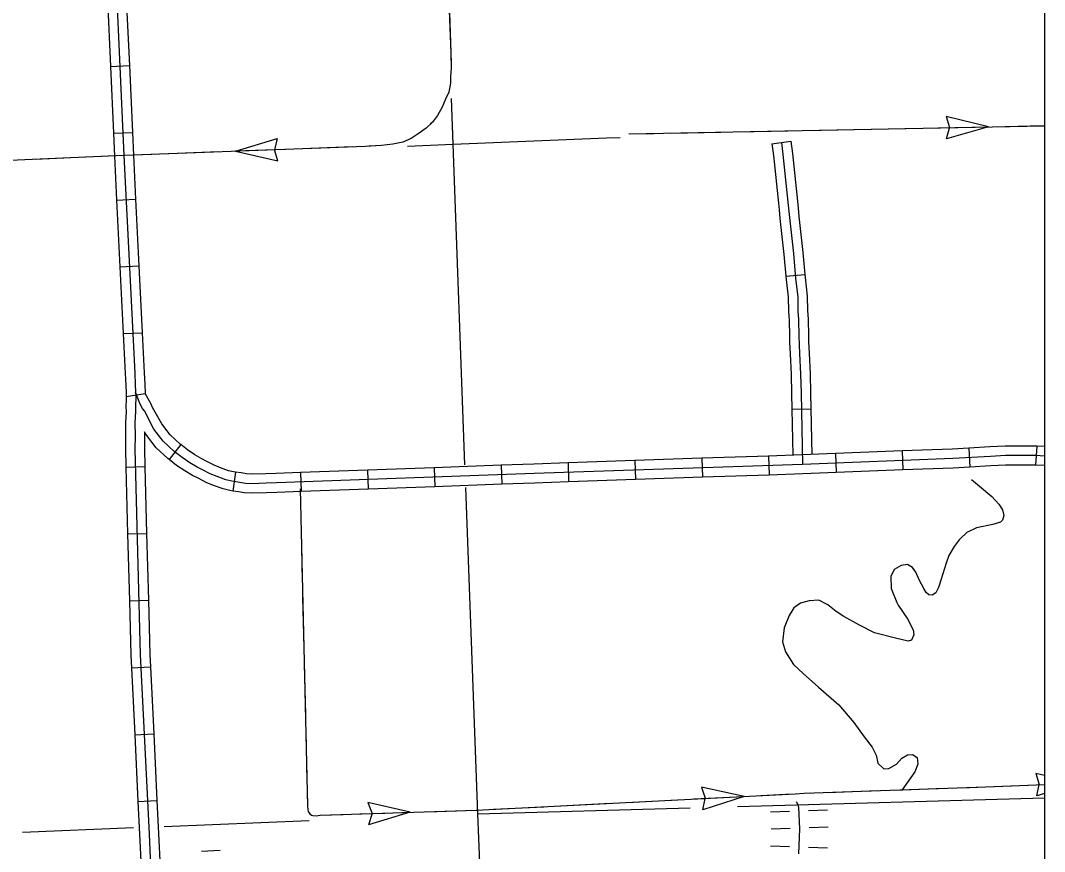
# Model space of a CAD drawing. Extents: x 1164457 to 1439835, y 1590918 to 1773502.
# Drawn here: x 1341737 to 1349820, y 1650790 to 1657351 of the extents above; entities that cross this region are included whole.
import ezdxf

# ---------------------------------------------------------------- set-up
doc = ezdxf.new("R2010")
doc.units = 0
for name, color, linetype in [('Level 29', 7, 'Continuous'), ('Level 32', 7, 'Continuous'), ('Level 35', 7, 'Continuous'), ('Level 43', 7, 'Continuous'), ('Level 45', 7, 'Continuous'), ('Level 5', 7, 'Continuous'), ('R_Draft', 7, 'Continuous')]:
    doc.layers.add(name, color=color, linetype=linetype)

msp = doc.modelspace()

# ---------------------------------------------------------------- linework, layer by layer
at = {"layer": 'Level 29'}
for p, q in [((1347807.6, 1651106.4), (1347657.7, 1651101.3)), ((1348107.5, 1651116.6), (1347957.6, 1651111.5)), ((1347812.7, 1650972), (1347662.8, 1650966.9)), ((1348112.6, 1650982.2), (1347962.6, 1650977.1)), ((1343164.5, 1650792.5), (1343314.2, 1650800.7)), ((1347807.2, 1650827.6), (1347657.3, 1650833.5)), ((1347807.2, 1650827.6), (1347657.3, 1650833.5)), ((1348107, 1650815.9), (1347957.1, 1650821.8)), ((1348107, 1650815.9), (1347957.1, 1650821.8))]:
    msp.add_line(p, q, dxfattribs=at)
msp.add_lwpolyline([(1347880.2, 1650773.2), (1347887.8, 1650970.1), (1347882.1, 1651138.7), (1347872.7, 1651164.4), (1347862.2, 1651181.5)], dxfattribs=at)
at = {"layer": 'Level 32'}
for p, q in [((1342446.2, 1656988.5), (1342596, 1656995.2)), ((1342469.9, 1656461), (1342619.7, 1656467.7)), ((1342495.4, 1655933.2), (1342645.2, 1655940.8)), ((1342521.9, 1655405.9), (1342671.7, 1655413.4)), ((1342548.4, 1654878.6), (1342698.2, 1654886.1)), ((1342572.3, 1654381.6), (1342721, 1654405.4)), ((1343002.5, 1654003), (1342909.7, 1653885.1)), ((1349222.8, 1653975.2), (1349231.5, 1653825.5)), ((1349759.9, 1653991), (1349749.6, 1653841.4)), ((1346586.5, 1653876.5), (1346591.6, 1653726.6)), ((1347114.2, 1653894.5), (1347119.3, 1653744.6)), ((1347641.9, 1653912.6), (1347647, 1653762.7)), ((1348169.2, 1653931.8), (1348175, 1653781.9)), ((1348696.8, 1653952.3), (1348702.6, 1653802.4)), ((1342568.9, 1653825.3), (1342718.9, 1653829.2)), ((1344475.6, 1653801.4), (1344481.1, 1653651.5)), ((1345003.3, 1653820.6), (1345008.8, 1653670.7)), ((1345530.9, 1653839.8), (1345536.4, 1653689.9)), ((1346058.8, 1653858.5), (1346063.9, 1653708.5)), ((1343434.7, 1653784.9), (1343413.6, 1653636.4)), ((1343948, 1653782.1), (1343953.5, 1653632.2)), ((1342582.7, 1653297.5), (1342732.7, 1653301.4)), ((1342596.5, 1652769.6), (1342746.5, 1652773.6)), ((1342612.7, 1652240.2), (1342762.5, 1652247.5)), ((1342638.4, 1651712.8), (1342788.3, 1651720.2)), ((1342664.2, 1651185.5), (1342814, 1651192.8))]:
    msp.add_line(p, q, dxfattribs=at)
for points in [[(1342463.5, 1658273.9), (1342552.9, 1656284.6), (1342639.1, 1654566.6), (1342642.2, 1654476.5), (1342645.3, 1654416.5), (1342647.4, 1654382.3), (1342643.9, 1654300.1), (1342645.3, 1654264.3), (1342640.2, 1654175.2), (1342641.2, 1654072.7), (1342640.2, 1653969.2), (1342682.7, 1652342.9), (1342751.8, 1650930.1), (1342790.6, 1650022.2), (1342808, 1649207.2), (1342880.9, 1647316.3), (1342893, 1647038.5), (1342939.6, 1645739.3)], [(1342422.5, 1657515.9), (1342446.2, 1656988.5)], [(1342572.3, 1657522.7), (1342596, 1656995.2)], [(1342446.2, 1656988.5), (1342469.9, 1656461)], [(1342596, 1656995.2), (1342619.7, 1656467.7)], [(1342469.9, 1656461), (1342478, 1656281), (1342495.4, 1655933.2)], [(1342619.7, 1656467.7), (1342627.8, 1656288.2), (1342645.2, 1655940.8)], [(1342495.4, 1655933.2), (1342521.9, 1655405.9)], [(1342645.2, 1655940.8), (1342671.7, 1655413.4)], [(1342671.7, 1655413.4), (1342698.2, 1654886.1)], [(1342521.9, 1655405.9), (1342548.4, 1654878.6)], [(1342548.4, 1654878.6), (1342564.2, 1654563.4), (1342567.3, 1654473.3), (1342570.5, 1654412.3), (1342572.3, 1654381.6), (1342571.3, 1654358.2)], [(1342698.2, 1654886.1), (1342714.1, 1654569.8), (1342717.2, 1654479.8), (1342721, 1654405.4)], [(1342571.3, 1654358.2), (1342568.8, 1654300.2), (1342570.3, 1654264.9), (1342565.1, 1654177), (1342566.2, 1654072.7), (1342565.2, 1653968.6), (1342568.9, 1653825.3)], [(1349820.2, 1653911.7), (1349752.5, 1653916.4), (1349625.4, 1653916.5), (1349511.4, 1653915.8), (1349392.6, 1653910), (1349095.4, 1653892.7), (1347908.9, 1653846.7), (1345790.8, 1653774.2), (1343757.5, 1653700.2), (1343675.7, 1653698), (1343564.9, 1653693.8), (1343512.1, 1653696.9), (1343468.1, 1653704.5), (1343404.7, 1653713.4), (1343357.9, 1653724.9), (1343288.6, 1653749.7), (1343234.8, 1653772.5), (1343172.7, 1653803.6), (1343131.3, 1653825.3), (1343073.3, 1653859.5), (1343012.2, 1653899.9), (1342949.1, 1653949.6), (1342863.7, 1654028.7), (1342789.2, 1654125.5), (1342714.7, 1654268.4), (1342701.2, 1654287.1), (1342681.6, 1654322.3), (1342645.3, 1654416.5)], [(1343002.5, 1654003), (1342997.9, 1654006.6), (1342919.3, 1654079.4), (1342852.7, 1654166), (1342780, 1654296.3), (1342764.6, 1654327.4), (1342721, 1654405.4)], [(1342715.9, 1654103.9), (1342716.2, 1654072.7), (1342715.2, 1653969.8), (1342718.9, 1653829.2)], [(1342909.7, 1653885.1), (1342900.4, 1653892.5), (1342808.1, 1653977.9), (1342725.7, 1654085), (1342715.9, 1654103.9)], [(1343434.7, 1653784.9), (1343418.9, 1653787.2), (1343379.6, 1653796.8), (1343315.9, 1653819.6), (1343266.2, 1653840.6), (1343206.9, 1653870.3), (1343167.8, 1653890.9), (1343113.1, 1653923.1), (1343056.2, 1653960.7), (1343002.5, 1654003)], [(1349222.8, 1653975.2), (1349091.7, 1653967.6), (1348696.8, 1653952.3)], [(1349759.9, 1653991), (1349755.1, 1653991.4), (1349625.2, 1653991.5), (1349509.4, 1653990.8), (1349388.6, 1653984.9), (1349222.8, 1653975.2)], [(1349820.2, 1653986.9), (1349759.9, 1653991)], [(1343413.6, 1653636.4), (1343390.4, 1653639.7), (1343336.3, 1653653), (1343261.3, 1653679.8), (1343203.3, 1653704.4), (1343138.5, 1653736.8), (1343094.8, 1653759.8), (1343033.6, 1653795.8), (1342968.3, 1653839), (1342909.7, 1653885.1)], [(1346586.5, 1653876.5), (1346058.8, 1653858.5)], [(1347114.2, 1653894.5), (1346586.5, 1653876.5)], [(1347641.9, 1653912.6), (1347114.2, 1653894.5)], [(1348169.2, 1653931.8), (1347906.1, 1653921.6), (1347641.9, 1653912.6)], [(1348696.8, 1653952.3), (1348169.2, 1653931.8)], [(1342568.9, 1653825.3), (1342582.7, 1653297.5)], [(1342718.9, 1653829.2), (1342732.7, 1653301.4)], [(1344475.6, 1653801.4), (1343948, 1653782.1)], [(1345003.3, 1653820.6), (1344475.6, 1653801.4)], [(1345530.9, 1653839.8), (1345003.3, 1653820.6)], [(1346058.8, 1653858.5), (1345788.1, 1653849.2), (1345530.9, 1653839.8)], [(1348702.6, 1653802.4), (1348175, 1653781.9)], [(1349231.5, 1653825.5), (1349099, 1653817.7), (1348702.6, 1653802.4)], [(1349749.9, 1653841.4), (1349625.6, 1653841.5), (1349513.4, 1653840.8), (1349396.6, 1653835.1), (1349231.5, 1653825.5)], [(1349820.2, 1653836.5), (1349749.6, 1653841.4)], [(1343948, 1653782.1), (1343755.1, 1653775.1), (1343673.3, 1653772.9), (1343565.7, 1653768.9), (1343520.7, 1653771.5), (1343479.7, 1653778.6), (1343434.7, 1653784.9)], [(1346591.6, 1653726.6), (1346063.9, 1653708.5)], [(1347119.3, 1653744.6), (1346591.6, 1653726.6)], [(1347647, 1653762.7), (1347119.3, 1653744.6)], [(1348175, 1653781.9), (1347911.6, 1653771.7), (1347647, 1653762.7)], [(1343953.5, 1653632.2), (1343759.9, 1653625.2), (1343678.1, 1653623), (1343564.1, 1653618.7), (1343503.6, 1653622.3), (1343456.5, 1653630.3), (1343413.6, 1653636.4)], [(1344481.1, 1653651.5), (1343953.5, 1653632.2)], [(1345008.8, 1653670.7), (1344481.1, 1653651.5)], [(1345536.4, 1653689.9), (1345008.8, 1653670.7)], [(1346063.9, 1653708.5), (1345793.4, 1653699.3), (1345536.4, 1653689.9)], [(1342582.7, 1653297.5), (1342596.5, 1652769.6)], [(1342732.7, 1653301.4), (1342746.5, 1652773.6)], [(1342596.5, 1652769.6), (1342607.8, 1652340.1), (1342612.7, 1652240.2)], [(1342746.5, 1652773.6), (1342757.7, 1652345.7), (1342762.5, 1652247.5)], [(1342612.7, 1652240.2), (1342638.4, 1651712.8)], [(1342762.5, 1652247.5), (1342788.3, 1651720.2)], [(1342638.4, 1651712.8), (1342664.2, 1651185.5)], [(1342788.3, 1651720.2), (1342814, 1651192.8)], [(1342664.2, 1651185.5), (1342676.9, 1650926.7), (1342688.3, 1650658.5)], [(1342814, 1651192.8), (1342826.7, 1650933.5), (1342838.2, 1650664.9)]]:
    msp.add_lwpolyline(points, dxfattribs=at)
at = {"layer": 'Level 35'}
msp.add_lwpolyline([(1349242.5, 1653728.1), (1349306, 1653673.9), (1349404, 1653592.2), (1349458.9, 1653531.6), (1349489.1, 1653486.9), (1349498.2, 1653443.1), (1349487.9, 1653407.5), (1349472.8, 1653390.6), (1349411.6, 1653371.6), (1349282.9, 1653345.3), (1349207.6, 1653309.5), (1349154.9, 1653259.8), (1349146.3, 1653251.4), (1349106.9, 1653198.2), (1349065.3, 1653127.9), (1349044.3, 1653065.6), (1349004.4, 1652939.2), (1348983.5, 1652873.9), (1348963.5, 1652831.8), (1348933.4, 1652814.2), (1348907.2, 1652818), (1348886.4, 1652834.1), (1348867.8, 1652867.3), (1348831.5, 1652935.9), (1348803.5, 1652996.8), (1348778.8, 1653031.7), (1348738.6, 1653056.9), (1348688, 1653047.4), (1348633.5, 1653015.7), (1348606.1, 1652961.1), (1348609.6, 1652867.9), (1348653.1, 1652755.5), (1348666, 1652736), (1348737.3, 1652627), (1348783.6, 1652539.8), (1348788.4, 1652500.9), (1348770.5, 1652458.9), (1348743.8, 1652451.6), (1348643.6, 1652475.8), (1348477.5, 1652518), (1348359.6, 1652577.6), (1348237.2, 1652646), (1348175.3, 1652685.2), (1348108.8, 1652737.2), (1348037.9, 1652774), (1347961.2, 1652768.3), (1347893, 1652750.9), (1347840.8, 1652713.3), (1347805.7, 1652653.3), (1347765.4, 1652555), (1347752.6, 1652446.9), (1347776.5, 1652366.7), (1347837.4, 1652266.2), (1347915.8, 1652195.6), (1348037.1, 1652088), (1348196.9, 1651947.1), (1348315.6, 1651810.2), (1348396.2, 1651695.6), (1348460.1, 1651614.3), (1348491.2, 1651551.5), (1348503.2, 1651488.8), (1348550.5, 1651441.9), (1348590.3, 1651444.8), (1348650.6, 1651480.9), (1348693.4, 1651528.2), (1348738.2, 1651552.4), (1348779, 1651556.4), (1348816.2, 1651533.1), (1348820.7, 1651480.1), (1348796.6, 1651419.7), (1348695.4, 1651277.9)], dxfattribs=at)
at = {"layer": 'Level 43'}
for p, q in [((1349377, 1656511.5), (1349043.8, 1656593.8)), ((1349043.8, 1656593.8), (1349069.2, 1656506)), ((1349377, 1656511.5), (1349047.3, 1656416.1)), ((1349047.3, 1656416.1), (1349069.2, 1656504.8)), ((1343434.3, 1656318.2), (1343762.1, 1656419.6)), ((1343762.1, 1656419.6), (1343741.9, 1656330.5)), ((1343434.3, 1656318.2), (1343768.9, 1656242.1)), ((1343768.9, 1656242.1), (1343741.9, 1656329.4)), ((1349820.2, 1651391.3), (1349751.4, 1651406.6)), ((1349751.4, 1651406.6), (1349778.8, 1651319.5)), ((1347448.6, 1651225.9), (1347113, 1651297.5)), ((1347113, 1651297.5), (1347141.1, 1651210.6)), ((1349759, 1651229.1), (1349778.9, 1651318.3)), ((1347448.6, 1651225.9), (1347122.1, 1651120.1)), ((1347122.1, 1651120.1), (1347141.2, 1651209.5)), ((1349820.2, 1651248.3), (1349759, 1651229.1)), ((1344477.5, 1651178.3), (1344513.8, 1651090.6)), ((1344811.7, 1651100.1), (1344477.5, 1651178.3)), ((1344811.7, 1651100.1), (1344483.2, 1651000.8)), ((1344513.8, 1651090.6), (1344483.2, 1651000.8))]:
    msp.add_line(p, q, dxfattribs=at)
for points in [[(1344953.8, 1661641.3), (1345135, 1657095.5), (1345136, 1656972), (1345132, 1656910.3), (1345130.2, 1656855), (1345117.7, 1656785.4), (1345092.8, 1656730.1), (1345066, 1656667.7), (1345028.6, 1656601.7), (1344988.3, 1656548.3), (1344939.6, 1656500.7), (1344884.2, 1656460.8), (1344820, 1656419.8), (1344755.8, 1656391.3), (1344675.7, 1656375.2), (1344586.3, 1656362.9), (1344460.5, 1656357.4), (1342552.9, 1656284.6), (1339908.8, 1656170.1)], [(1345122.3, 1657412.9), (1345135, 1657095.5), (1345135.6, 1657017.2)], [(1345131.2, 1656885.3), (1345130.2, 1656855), (1345117.7, 1656785.4), (1345092.8, 1656730.1), (1345066, 1656667.7), (1345028.6, 1656601.7), (1344988.3, 1656548.3), (1344971.4, 1656531.8)], [(1346539.6, 1656455.5), (1349820.2, 1656520.2)], [(1346539.6, 1656455.5), (1346737.5, 1656459.4)], [(1346869.5, 1656462), (1347265.4, 1656469.8)], [(1347397.4, 1656472.4), (1347793.3, 1656480.3)], [(1347925.3, 1656482.9), (1348321.2, 1656490.7)], [(1348453.2, 1656493.3), (1348849.1, 1656501.1)], [(1348981.1, 1656503.7), (1349377, 1656511.5)], [(1349509, 1656514.1), (1349706.9, 1656518)], [(1349706.9, 1656518), (1349820.2, 1656520.2)], [(1344867.9, 1656450.4), (1344820, 1656419.8), (1344755.8, 1656391.3), (1344675.7, 1656375.2), (1344586.3, 1656362.9), (1344489.5, 1656358.7)], [(1343104.5, 1656305.7), (1342906.6, 1656298.1)], [(1343302.3, 1656313.2), (1343104.5, 1656305.7)], [(1343830, 1656333.3), (1343434.3, 1656318.2)], [(1344357.6, 1656353.5), (1343961.9, 1656338.4)], [(1342247.2, 1656271.4), (1341851.6, 1656254.2)], [(1342477.9, 1656281.4), (1342379.1, 1656277.1)], [(1342774.7, 1656293.1), (1342627.8, 1656287.5)], [(1343943.8, 1653653.9), (1344002.8, 1651149), (1344006.1, 1651122), (1344008.9, 1651105.1), (1344021.7, 1651088.6), (1344034.2, 1651078.2), (1344044.4, 1651075.6), (1344071.5, 1651071.9), (1344103.3, 1651077.5), (1345332.9, 1651116.8), (1347852.2, 1651246.7), (1347922.3, 1651251.1), (1349357.9, 1651300.8), (1349820.2, 1651320.6)], [(1343951.6, 1653324), (1343960.9, 1652928.1)], [(1343964, 1652796.2), (1343973.3, 1652400.3)], [(1343976.4, 1652268.3), (1343985.8, 1651872.4)], [(1343988.9, 1651740.4), (1343998.2, 1651344.6)], [(1348635.5, 1651275.8), (1349031.3, 1651289.5)], [(1349163.2, 1651294.1), (1349357.9, 1651300.8), (1349558.9, 1651309.4)], [(1349690.8, 1651315.1), (1349820.2, 1651320.6)], [(1344001.3, 1651212.6), (1344002.8, 1651149), (1344006.1, 1651122), (1344008.9, 1651105.1), (1344021.7, 1651088.6), (1344034.2, 1651078.2), (1344044.4, 1651075.6), (1344071.5, 1651071.9), (1344103.3, 1651077.5), (1344284, 1651083.3)], [(1347053.1, 1651205.5), (1347448.6, 1651225.9)], [(1347580.4, 1651232.7), (1347778.2, 1651242.9)], [(1347778.2, 1651242.9), (1347852.2, 1651246.7), (1347922.3, 1651251.1), (1347975.9, 1651253)], [(1348107.8, 1651257.6), (1348503.6, 1651271.3)], [(1345471.2, 1651123.9), (1345866.7, 1651144.3)], [(1345998.5, 1651151.1), (1346394, 1651171.5)], [(1346525.8, 1651178.3), (1346921.3, 1651198.7)], [(1344415.9, 1651087.5), (1344613.8, 1651093.8)], [(1344613.8, 1651093.8), (1344811.7, 1651100.1)], [(1344943.6, 1651104.3), (1345332.9, 1651116.8), (1345339.4, 1651117.1)]]:
    msp.add_lwpolyline(points, dxfattribs=at)
at = {"layer": 'Level 45'}
for p, q in [((1347668.4, 1656377.9), (1347817, 1656398.1)), ((1347778.6, 1655331.3), (1347928.1, 1655344.5)), ((1347825.9, 1654282.2), (1347975.9, 1654285))]:
    msp.add_line(p, q, dxfattribs=at)
for points in [[(1347668.4, 1656377.9), (1347681.1, 1656284.2), (1347720.5, 1655909.6), (1347725.2, 1655856.6)], [(1347742.7, 1656388), (1347755.5, 1656293.2), (1347795.2, 1655916.8), (1347805.9, 1655794.7), (1347838, 1655512), (1347855.4, 1655314.9), (1347872.3, 1655170.4), (1347874.1, 1655057.2), (1347879.4, 1654989.4), (1347881.2, 1654858.3), (1347887, 1654721.9), (1347895, 1654557.8), (1347898.6, 1654408), (1347908.9, 1653846.7)], [(1347817, 1656398.1), (1347830, 1656302.1), (1347869.9, 1655924), (1347874.6, 1655869.7)], [(1347725.2, 1655856.6), (1347731.3, 1655787.2), (1347763.4, 1655504.5), (1347778.6, 1655331.3)], [(1347874.6, 1655869.7), (1347880.5, 1655802.2), (1347912.6, 1655519.5), (1347928.1, 1655344.5)], [(1347778.6, 1655331.3), (1347780.8, 1655307.2), (1347797.4, 1655165.5), (1347799.1, 1655053.6), (1347804.5, 1654985.9), (1347806.2, 1654856.2), (1347808.3, 1654808.1)], [(1347928.1, 1655344.5), (1347930, 1655322.6), (1347947.2, 1655175.4), (1347949, 1655060.7), (1347954.4, 1654992.9), (1347956.2, 1654860.4), (1347958.2, 1654814.4)], [(1347808.3, 1654808.1), (1347812.1, 1654718.4), (1347820.1, 1654555.1), (1347823.6, 1654406.4), (1347825.9, 1654282.2)], [(1347958.2, 1654814.4), (1347961.9, 1654725.3), (1347970, 1654560.5), (1347973.6, 1654409.5), (1347975.9, 1654285)], [(1347825.9, 1654282.2), (1347832.5, 1653919.1)], [(1347975.9, 1654285), (1347982.4, 1653924.6)]]:
    msp.add_lwpolyline(points, dxfattribs=at)
at = {"layer": 'Level 5'}
for points in [[(1345151.9, 1656374.4), (1345138.4, 1656734.9)], [(1345151.9, 1656374.4), (1346362.1, 1656424.3), (1346471.4, 1656427.2)], [(1344790.5, 1656359.1), (1345151.9, 1656374.4)], [(1345245.5, 1653843.1), (1345151.9, 1656374.4)], [(1345347.4, 1651088.9), (1345252.1, 1653664)], [(1347397.1, 1651146.5), (1349820.2, 1651214.5)], [(1345347.4, 1651088.9), (1347022, 1651135.9)], [(1345441, 1648768.1), (1345347.4, 1651088.9)], [(1341753.8, 1650943.9), (1342628.2, 1650979.2)], [(1342870, 1650988.9), (1344015.2, 1651035.1)]]:
    msp.add_lwpolyline(points, dxfattribs=at)
at = {"layer": 'R_Draft'}
msp.add_lwpolyline([(1246398.1, 1678582), (1349820.2, 1678582), (1349820.2, 1614470.8), (1246398.1, 1614470.8)], close=True, dxfattribs=at)

doc.saveas('drawing.dxf')
